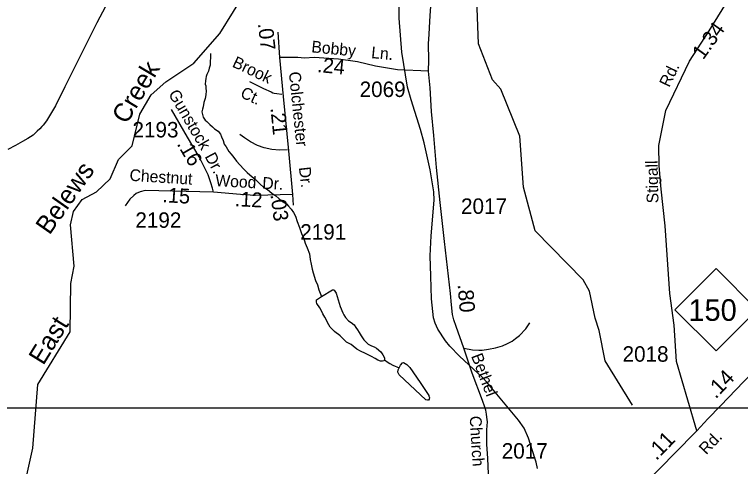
# Model space of a CAD drawing. Extents: x 1547597 to 1699558, y 810033 to 920809.
# Drawn here: x 1687408 to 1693278, y 874274 to 877927 of the extents above; entities that cross this region are included whole.
import ezdxf

# ---------------------------------------------------------------- set-up
doc = ezdxf.new("R2010")
doc.units = 0
for name, color, linetype in [('Exist Hydrographic Creek Single Shore', 7, 'Continuous'), ('Exist Hydrographic Creek Single Shore Label', 7, 'Continuous'), ('Exist Hydrographic Misc Water Feature', 7, 'Continuous'), ('Exist Road Non-System Type 51', 7, 'Continuous'), ('Exist Road Non-System Type 51 Label', 7, 'Continuous'), ('Exist Road Primary NC Attributed', 7, 'Continuous'), ('Exist Road Primary NC Label', 7, 'Continuous'), ('Exist Road Primary NC Service Mileage Hundredths English Label', 7, 'Continuous'), ('Exist Road Primary NC Shield CELL', 7, 'Continuous'), ('Exist Road Primary NC Shield Number Label', 7, 'Continuous'), ('Exist Road Secondary Mileage Hundredths English Label', 7, 'Continuous'), ('Exist Road Secondary Type 51 Attributed', 7, 'Continuous'), ('Exist Road Secondary Type 51 Label', 7, 'Continuous'), ('Exist Road Secondary Type 51 Number Label', 7, 'Continuous'), ('Map Preparation Inset Cut Line', 7, 'Continuous')]:
    doc.layers.add(name, color=color, linetype=linetype)

msp = doc.modelspace()

# ---------------------------------------------------------------- linework, layer by layer
at = {"layer": 'Exist Hydrographic Creek Single Shore'}
msp.add_lwpolyline([(1687486.7, 874105.6), (1687556.7, 874422.6), (1687595.8, 874937.1), (1687858.7, 875361.8), (1687862.7, 875752.3), (1687889.7, 875892.9), (1687859.8, 876228.4), (1687885.7, 876336.1), (1687953.7, 876433.2), (1688070.8, 876493.2), (1688180.7, 876599.3), (1688248.8, 876755.5), (1688358.8, 876864.8), (1688419.8, 877123), (1688512.8, 877278.6), (1688630.8, 877384.5), (1688857.8, 877534.2), (1689068.8, 877772.8), (1689399.7, 878311)], dxfattribs=at)
at = {"layer": 'Exist Hydrographic Misc Water Feature'}
for points in [[(1690767.7, 876670.7), (1690718.8, 876890.8), (1690690.7, 876998.1), (1690614.7, 877237.6), (1690585.7, 877340.6), (1690539.8, 877622.5), (1690516.7, 877897), (1690517.8, 878148.2)], [(1692403.8, 874770.2), (1692182.8, 875129.3), (1692135.8, 875373.2), (1692102.8, 875472.3), (1692055.8, 875689.9), (1692006.7, 875782.8), (1691618.8, 876178), (1691522.8, 876531.2), (1691493.8, 876945.4), (1691339.8, 877322.8), (1691273.8, 877399.6), (1691159.8, 877690.8), (1691146.8, 878052.2)], [(1688992, 877611.3), (1688991.7, 877579.2), (1688989.2, 877547.3), (1688989, 877517.3), (1688982.7, 877493.3), (1688976.4, 877469.4), (1688962.1, 877443.6), (1688958, 877427.6), (1688953.7, 877409.7), (1688951.6, 877391.6), (1688949.2, 877365.7), (1688955.2, 877351.6), (1688954.9, 877329.6), (1688956.7, 877309.6), (1688954.3, 877277.6), (1688948, 877247.7), (1688939.6, 877215.7), (1688933.3, 877181.7), (1688927.1, 877161.9), (1688922.9, 877139.9), (1688932.4, 877097.8), (1688950.1, 877073.6), (1688962.1, 877063.4), (1688987.9, 877039.1), (1689007.7, 877018.9), (1689025.5, 877004.7), (1689053.3, 876984.4), (1689073, 876960.2), (1689080.8, 876940.1), (1689094.5, 876907.9), (1689104.1, 876879.8), (1689117.9, 876857.7), (1689139.5, 876821.4), (1689159.3, 876799.2), (1689181, 876770.9), (1689202.8, 876742.7), (1689230.3, 876712.5), (1689262, 876678), (1689289.7, 876649.7), (1689309.6, 876631.5), (1689343.2, 876605.1), (1689367.1, 876582.9), (1689394.8, 876556.5), (1689420.5, 876532.3), (1689454.4, 876511.9), (1689488, 876483.5), (1689521.9, 876461.2), (1689543.7, 876440.9), (1689565.4, 876422.6), (1689607.1, 876396.3), (1689623, 876378), (1689644.8, 876353.8), (1689664.5, 876327.6), (1689680.1, 876297.5), (1689693.7, 876255.2), (1689713.1, 876207), (1689728.6, 876156.9), (1689748.3, 876116.6), (1689757.7, 876078.5), (1689773.4, 876040.3), (1689792.9, 875992.1), (1689798.3, 875946), (1689806, 875909.9), (1689813.6, 875867.9), (1689821.3, 875839.8), (1689840.7, 875777.4), (1689856.3, 875741.3), (1689867.8, 875703.2), (1689879.5, 875675), (1689891.2, 875646.9)], [(1691226.7, 874954.9), (1691194.7, 874989.5), (1691006.8, 875166.6), (1690928.8, 875245.4), (1690892.8, 875289.4), (1690830.8, 875385.1), (1690807.8, 875433.1), (1690794.8, 875475.3), (1690780.7, 875628), (1690772.7, 875813.1), (1690769.8, 875978.1), (1690776.7, 876139.1), (1690800.7, 876426.5), (1690798.8, 876494.9), (1690767.7, 876670.7)], [(1689891.2, 875646.9), (1689979.9, 875702), (1689985.9, 875701.9), (1689991.9, 875699.8), (1690007.6, 875673.7), (1690040.5, 875567.3), (1690061.9, 875517), (1690071.8, 875498.9), (1690083.5, 875478.8), (1690109.3, 875452.5), (1690131.1, 875438.2), (1690152.9, 875420), (1690168.7, 875397.9), (1690180.6, 875379.7), (1690194.3, 875357.5), (1690210, 875329.3), (1690231.6, 875299.1), (1690247.5, 875281), (1690267.3, 875262.8), (1690293.1, 875250.5), (1690317, 875242.3), (1690334.9, 875230), (1690370.6, 875199.6), (1690386.4, 875177.4), (1690398.1, 875151.3), (1690398, 875135.3)], [(1690398, 875135.3), (1690393.9, 875127.3), (1690381.9, 875125.5), (1690365.9, 875125.7), (1690345.9, 875133.9), (1690324, 875146.1), (1690294.3, 875162.4), (1690246.4, 875186.9), (1690204.6, 875207.4), (1690174.8, 875221.8), (1690147, 875246.1), (1690129.3, 875260.2), (1690091.4, 875278.7), (1690075.5, 875294.9), (1690057.7, 875313), (1690041.8, 875329.2), (1690024, 875343.4), (1690012.1, 875351.6), (1689996.2, 875365.7), (1689986.4, 875373.8), (1689960.6, 875400), (1689948.8, 875418.2), (1689915.5, 875480.6), (1689901.8, 875508.7), (1689890, 875532.8), (1689876.3, 875557), (1689852.7, 875591.3), (1689848.8, 875603.4), (1689848.9, 875613.4), (1689849, 875621.4), (1689891.2, 875646.9)], [(1690398, 875135.3), (1690429.8, 875114.9), (1690441.7, 875106.8), (1690467.5, 875092.6), (1690517.2, 875072)], [(1690517.2, 875072), (1690529.6, 875091.9), (1690545.7, 875111.7), (1690551.8, 875115.6), (1690579.7, 875097.3), (1690603.4, 875073.1), (1690688.2, 874952.1), (1690757.1, 874847.3), (1690758.9, 874841.3), (1690762.9, 874831.2), (1690760.7, 874819.2), (1690754.6, 874811.3), (1690746.6, 874809.5), (1690732.7, 874811.6), (1690516.7, 875016), (1690506.9, 875036.1), (1690511.1, 875056.1), (1690517.2, 875072)], [(1691637.8, 874257), (1691626.8, 874307.8), (1691614.8, 874340), (1691564.8, 874501.7), (1691527.7, 874582.4), (1691483.8, 874649.4), (1691226.7, 874954.9)]]:
    msp.add_lwpolyline(points, dxfattribs=at)
at = {"layer": 'Exist Road Non-System Type 51'}
for points in [[(1689306.8, 877384.8), (1689422.2, 877330), (1689482, 877301.5), (1689496.6, 877294.3), (1689507.7, 877291.1), (1689527.7, 877289.1), (1689567.8, 877284.5)], [(1689616.3, 876833.2), (1689551.6, 876830), (1689488.3, 876837), (1689425.2, 876849), (1689372.4, 876868.4), (1689314.9, 876898.1), (1689267.6, 876930), (1689230.2, 876956.5)], [(1691042, 875229.9), (1691111.7, 875217.4), (1691162.8, 875213.7), (1691189.8, 875214.9), (1691240.5, 875222.4), (1691295.8, 875232.6), (1691354, 875249.5), (1691394.7, 875268.4), (1691430.5, 875286.8), (1691459.9, 875307.8), (1691490.9, 875332.4), (1691543.2, 875387.8), (1691575.7, 875435.7)]]:
    msp.add_lwpolyline(points, dxfattribs=at)
at = {"layer": 'Exist Road Primary NC Attributed'}
for points in [[(1692924.7, 874562.5), (1693014.7, 874658.7), (1693115.1, 874764.4), (1693305, 874961.1), (1693427.5, 875084.1)], [(1692502.1, 874135.7), (1692639.1, 874270.6), (1692740.6, 874375.2), (1692924.7, 874562.5)]]:
    msp.add_lwpolyline(points, dxfattribs=at)
at = {"layer": 'Exist Road Primary NC Shield CELL'}
msp.add_lwpolyline([(1692747.9, 875540.9), (1693080.9, 875873.9), (1693413.9, 875540.9), (1693080.9, 875207.9)], close=True, dxfattribs=at)
at = {"layer": 'Exist Road Secondary Type 51 Attributed'}
for p, q in [((1689553.7, 877579.1), (1689538.3, 877783.7)), ((1689662.8, 876387.7), (1689657.4, 876473.4))]:
    msp.add_line(p, q, dxfattribs=at)
for points in [[(1690755.5, 877469.5), (1690756.6, 877558.8), (1690755.8, 877690.7), (1690761.5, 877769.9), (1690763.4, 877818.6), (1690769.1, 877920.7), (1690803.3, 878400.8), (1690820.9, 878604.7), (1690836.2, 878758.6), (1690854, 878970.3), (1690869.8, 879149.7)], [(1692924.7, 874562.5), (1692852.2, 874809.5), (1692760.8, 875122.6), (1692741.5, 875416.3), (1692707.9, 875671.6), (1692683.8, 875984.6), (1692669.4, 876220.6), (1692635.6, 876517), (1692621.2, 876704.8), (1692616.4, 876868.6), (1692674.1, 877152.7), (1692866.5, 877550.7), (1693025.3, 877796.3), (1693256.2, 878172)], [(1688143.3, 877992.8), (1688074, 877859.3), (1687966.2, 877644.2), (1687815.6, 877343.3), (1687740.3, 877189.9), (1687665, 877067.4), (1687640.5, 877033.1), (1687628.7, 877022.1), (1687611.1, 877003.4), (1687591.7, 876984.2), (1687557.4, 876952.4), (1687514.1, 876926.2), (1687472.4, 876900.7), (1687416.7, 876868.9), (1687354.7, 876835.6)], [(1690755.5, 877469.5), (1690503.9, 877479.9), (1690326.4, 877510.4), (1690181.6, 877545.8), (1690026.5, 877566.4), (1689830.6, 877579.4), (1689752.5, 877575.3), (1689698.1, 877579.7), (1689553.7, 877579.1)], [(1689657.4, 876473.4), (1689624.5, 876826.2), (1689581.5, 877265.2), (1689553.7, 877579.1)], [(1691239.6, 874213.3), (1691235.7, 874339.1), (1691227.9, 874453.1), (1691227.9, 874571), (1691233.1, 874634.3), (1691227.3, 874672.5), (1691224.2, 874696.4), (1691217.7, 874730.4), (1691211.3, 874753.9), (1691192.6, 874806.8), (1691108.2, 875027.4), (1691042, 875229.9), (1690979.3, 875404.5), (1690959.7, 875458.7), (1690954.3, 875480.5), (1690950.1, 875503), (1690940.5, 875580.9), (1690933.5, 875671), (1690884.7, 876093.5), (1690849.1, 876407.7), (1690819.4, 876690.3), (1690797.7, 876948.4), (1690779, 877142.5), (1690768.5, 877334.7), (1690755.5, 877469.5)], [(1689017.4, 876491.3), (1689007.6, 876525), (1688996.1, 876566.2), (1688974.7, 876630.8), (1688899.5, 876778.3), (1688806.9, 876937.1), (1688676.5, 877160.3)], [(1689017.4, 876491.3), (1688464.1, 876504.1), (1688423.2, 876495), (1688391.4, 876479.4), (1688371.6, 876465.8), (1688340.8, 876436.1), (1688302.3, 876382)], [(1689657.4, 876473.4), (1689354.6, 876465.1), (1689234.2, 876472.4), (1689017.4, 876491.3)]]:
    msp.add_lwpolyline(points, dxfattribs=at)
at = {"layer": 'Map Preparation Inset Cut Line'}
for points in [[(1633724, 874749.3), (1696240.1, 874749.3), (1696240.1, 917817.4), (1633724, 917817.4)], [(1694128.9, 831307.2), (1633724, 831307.2), (1633724, 874749.3), (1694128.9, 874749.3)]]:
    msp.add_lwpolyline(points, close=True, dxfattribs=at)

# ---------------------------------------------------------------- texts
at = {"layer": 'Exist Hydrographic Creek Single Shore Label'}
for s, rotation, p in [('Creek', 59.14182, (1688314.3, 877034.1)), ('Belews', 55.00392, (1687690.2, 876139.1)), ('East', 58.23147, (1687640.1, 875085.1))]:
    msp.add_text(s, height=150, rotation=rotation, dxfattribs=at).set_placement(p)
at = {"layer": 'Exist Road Non-System Type 51 Label'}
for s, p in [('Brook', (1689161.1, 877508.5)), ('Ct.', (1689226.4, 877263.4))]:
    msp.add_text(s, height=95, rotation=334.59846, dxfattribs=at).set_placement(p)
at = {"layer": 'Exist Road Primary NC Label'}
msp.add_text('Rd.', height=95, rotation=46.53329, dxfattribs=at).set_placement((1693001.1, 874363.7))
at = {"layer": 'Exist Road Primary NC Service Mileage Hundredths English Label'}
for s, rotation, p in [('.14', 46.00781, (1693077.6, 874815.5)), ('.11', 45.87246, (1692597.1, 874317))]:
    msp.add_text(s, height=125, rotation=rotation, dxfattribs=at).set_placement(p)
at = {"layer": 'Exist Road Primary NC Shield Number Label'}
msp.add_text('150', height=175, dxfattribs=at).set_placement((1692857.1, 875451.2))
at = {"layer": 'Exist Road Secondary Mileage Hundredths English Label'}
for s, height, rotation, p in [('.07', 120, 276.46556, (1689375.2, 877853.9)), ('1.34', 120, 54.38078, (1692976, 877555.8)), ('.24', 120, 354.51022, (1689851.4, 877463.1)), ('.21', 120, 275.8808, (1689476.3, 877171)), ('.16', 120, 300.24753, (1688716.9, 876881.6)), ('.15', 120, 356.38312, (1688601, 876411.5)), ('.12', 120, 356.95972, (1689187, 876378.9)), ('.03', 120, 277.48609, (1689477, 876471.2)), ('.80', 125, 274.44338, (1690990.4, 875745.7))]:
    msp.add_text(s, height=height, rotation=rotation, dxfattribs=at).set_placement(p)
at = {"layer": 'Exist Road Secondary Type 51 Label'}
for s, rotation, p in [('Bobby', 354.51022, (1689805, 877622.2)), ('Ln.', 354.51022, (1690288.9, 877575.7)), ('Rd.', 64.06317, (1692701.6, 877332.9)), ('Colchester', 275.8808, (1689625.5, 877461.1)), ('Gunstock', 300.24753, (1688648.6, 877286.6)), ('Dr.', 298.0938, (1688943.1, 876780.5)), ('Stigall', 91.37693, (1692615, 876402.5)), ('Chestnut', 356.38312, (1688335.6, 876583.8)), ('Dr.', 276.31844, (1689706.8, 876691.7)), ('Wood', 356.95972, (1689029.6, 876540)), ('Dr.', 356.87288, (1689409.2, 876519.7)), ('Bethel', 290.76843, (1691098.3, 875167.5)), ('Church', 273.46178, (1691087.6, 874680.6))]:
    msp.add_text(s, height=95, rotation=rotation, dxfattribs=at).set_placement(p)
at = {"layer": 'Exist Road Secondary Type 51 Number Label'}
for s, p in [('2069', (1690198.3, 877260.6)), ('2193', (1688361.5, 876933.9)), ('2017', (1691018, 876316.1)), ('2192', (1688384.8, 876203.2)), ('2191', (1689717.9, 876107.9)), ('2018', (1692324.4, 875120.9)), ('2017', (1691347.3, 874337.5))]:
    msp.add_text(s, height=125, dxfattribs=at).set_placement(p)

doc.saveas('drawing.dxf')
